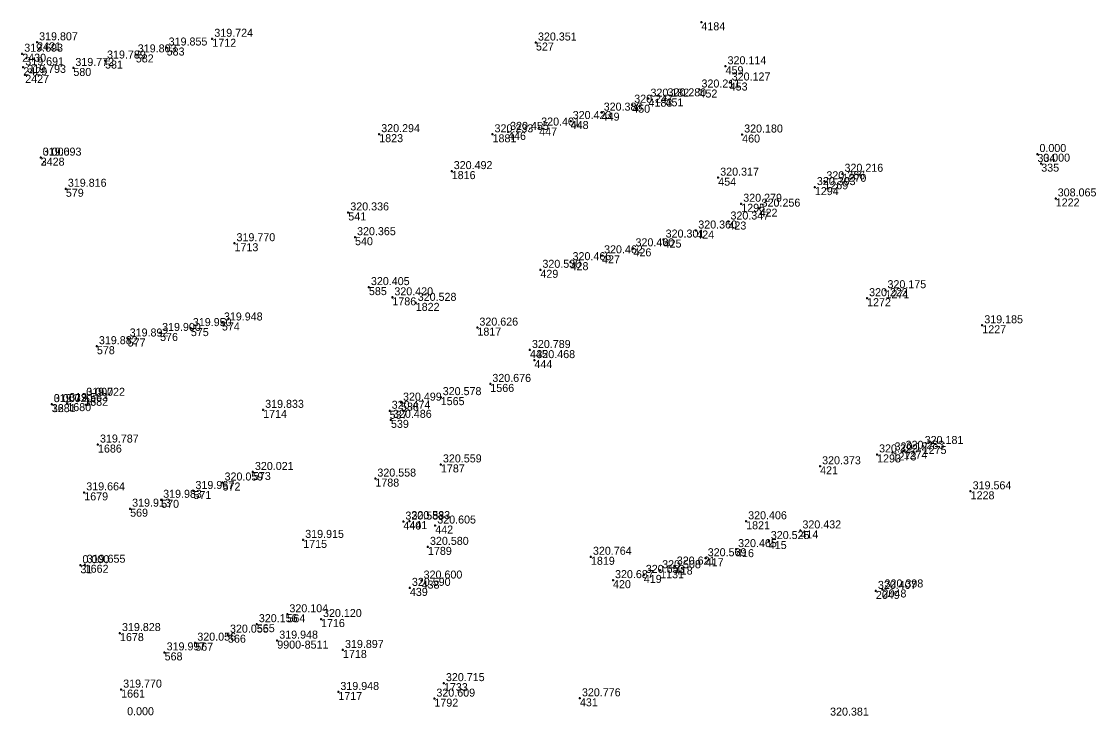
# Model space of a CAD drawing. Extents: x -829398 to -819400, y -1074439 to -1067977.
# Drawn here: x -820917.3 to -820758, y -1070488.4 to -1070384.4 of the extents above; entities that cross this region are included whole.
import ezdxf

# ---------------------------------------------------------------- set-up
doc = ezdxf.new("R2010")
doc.units = 0
for name, color, linetype in [('Vrstva 60', 7, 'Continuous'), ('Vrstva 61', 7, 'Continuous'), ('Čísla bodů_doměření_2012', 7, 'Continuous')]:
    doc.layers.add(name, color=color, linetype=linetype)

# ---------------------------------------------------------------- blocks, each defined once
blk = doc.blocks.new('BOD')
at = {"layer": 'Čísla bodů_doměření_2012'}
for p, q in [((-0.15, 0), (0.15, 0)), ((0, -0.15), (0, 0.15))]:
    blk.add_line(p, q, dxfattribs=at)

msp = doc.modelspace()

# ---------------------------------------------------------------- block references
at = {"layer": 'Vrstva 60'}
for p in [(-820815.413, -1070384.558), (-820914.97, -1070387.557), (-820914.97, -1070387.557), (-820888.712, -1070387.029), (-820888.712, -1070387.029), (-820840.206, -1070387.59), (-820840.206, -1070387.59), (-820917.197, -1070389.267), (-820917.197, -1070389.267), (-820900.182, -1070389.37), (-820900.182, -1070389.37), (-820895.556, -1070388.338), (-820895.556, -1070388.338), (-820917.045, -1070391.3), (-820917.045, -1070391.3), (-820904.789, -1070390.289), (-820904.789, -1070390.289), (-820811.792, -1070391.145), (-820811.792, -1070391.145), (-820916.745, -1070392.438), (-820916.745, -1070392.438), (-820909.536, -1070391.398), (-820909.536, -1070391.398), (-820811.172, -1070393.579), (-820811.172, -1070393.579), (-820823.344, -1070395.997), (-820820.796, -1070395.949), (-820820.796, -1070395.949), (-820815.701, -1070394.628), (-820815.701, -1070394.628), (-820825.779, -1070396.906), (-820825.779, -1070396.906), (-820835, -1070399.35), (-820835, -1070399.35), (-820830.358, -1070398.091), (-820830.358, -1070398.091), (-820839.722, -1070400.329), (-820839.722, -1070400.329), (-820863.697, -1070401.316), (-820863.697, -1070401.316), (-820846.716, -1070401.338), (-820846.716, -1070401.338), (-820844.385, -1070400.974), (-820844.385, -1070400.974), (-820809.304, -1070401.369), (-820809.304, -1070401.369), (-820914.43, -1070404.83), (-820914.43, -1070404.83), (-820914.43, -1070404.83), (-820765.05, -1070404.29), (-820764.48, -1070405.73), (-820852.832, -1070406.849), (-820852.832, -1070406.849), (-820794.266, -1070407.249), (-820794.266, -1070407.249), (-820812.894, -1070407.831), (-820812.894, -1070407.831), (-820796.985, -1070408.372), (-820796.985, -1070408.372), (-820910.664, -1070409.492), (-820910.664, -1070409.492), (-820798.408, -1070409.244), (-820798.408, -1070409.244), (-820809.442, -1070411.738), (-820809.442, -1070411.738), (-820762.311, -1070410.939), (-820762.311, -1070410.939), (-820868.335, -1070413.037), (-820868.335, -1070413.037), (-820806.689, -1070412.472), (-820806.689, -1070412.472), (-820811.36, -1070414.399), (-820811.36, -1070414.399), (-820867.321, -1070416.747), (-820867.321, -1070416.747), (-820816.181, -1070415.747), (-820816.181, -1070415.747), (-820885.387, -1070417.65), (-820885.387, -1070417.65), (-820825.59, -1070418.418), (-820825.59, -1070418.418), (-820821.073, -1070417.102), (-820821.073, -1070417.102), (-820830.3, -1070419.466), (-820830.3, -1070419.466), (-820839.542, -1070421.629), (-820839.542, -1070421.629), (-820835.02, -1070420.49), (-820835.02, -1070420.49), (-820865.243, -1070424.224), (-820865.243, -1070424.224), (-820787.824, -1070424.689), (-820787.824, -1070424.689), (-820861.728, -1070425.755), (-820861.728, -1070425.755), (-820790.582, -1070425.884), (-820790.582, -1070425.884), (-820858.227, -1070426.581), (-820858.227, -1070426.581), (-820887.276, -1070429.521), (-820887.276, -1070429.521), (-820896.539, -1070431.09), (-820896.539, -1070431.09), (-820891.928, -1070430.364), (-820891.928, -1070430.364), (-820848.984, -1070430.29), (-820848.984, -1070430.29), (-820773.316, -1070429.942), (-820773.316, -1070429.942), (-820901.4, -1070431.92), (-820901.4, -1070431.92), (-820906.011, -1070433.073), (-820906.011, -1070433.073), (-820841.112, -1070433.641), (-820841.112, -1070433.641), (-820840.444, -1070435.163), (-820840.444, -1070435.163), (-820847.046, -1070438.726), (-820847.046, -1070438.726), (-820854.482, -1070440.704), (-820854.482, -1070440.704), (-820912.77, -1070441.75), (-820912.77, -1070441.75), (-820912.77, -1070441.75), (-820910.451, -1070441.599), (-820910.451, -1070441.599), (-820907.91, -1070440.8), (-820907.91, -1070440.8), (-820907.91, -1070440.8), (-820860.433, -1070441.527), (-820860.433, -1070441.527), (-820881.091, -1070442.606), (-820881.091, -1070442.606), (-820862.132, -1070442.745), (-820862.132, -1070442.745), (-820861.936, -1070444.106), (-820861.936, -1070444.106), (-820905.849, -1070447.807), (-820905.849, -1070447.807), (-820785.11, -1070448.736), (-820785.11, -1070448.736), (-820782.251, -1070448.018), (-820782.251, -1070448.018), (-820789.086, -1070449.283), (-820789.086, -1070449.283), (-820786.764, -1070448.986), (-820786.764, -1070448.986), (-820882.629, -1070451.912), (-820882.629, -1070451.912), (-820854.45, -1070450.781), (-820854.45, -1070450.781), (-820797.622, -1070451.063), (-820797.622, -1070451.063), (-820887.176, -1070453.49), (-820887.176, -1070453.49), (-820864.276, -1070452.903), (-820864.276, -1070452.903), (-820907.905, -1070454.966), (-820907.905, -1070454.966), (-820891.54, -1070454.759), (-820891.54, -1070454.759), (-820775.06, -1070454.809), (-820775.06, -1070454.809), (-820896.379, -1070456.08), (-820896.379, -1070456.08), (-820901.029, -1070457.413), (-820901.029, -1070457.413), (-820860.074, -1070459.342), (-820860.074, -1070459.342), (-820859.171, -1070459.272), (-820859.171, -1070459.272), (-820808.705, -1070459.297), (-820808.705, -1070459.297), (-820855.3, -1070459.939), (-820855.3, -1070459.939), (-820800.572, -1070460.668), (-820800.572, -1070460.668), (-820875.088, -1070462.087), (-820875.088, -1070462.087), (-820805.311, -1070462.26), (-820805.311, -1070462.26), (-820856.392, -1070463.131), (-820856.392, -1070463.131), (-820831.967, -1070464.614), (-820831.967, -1070464.614), (-820810.213, -1070463.467), (-820810.213, -1070463.467), (-820908.48, -1070465.88), (-820907.841, -1070465.807), (-820907.841, -1070465.807), (-820819.405, -1070466.08), (-820819.405, -1070466.08), (-820814.765, -1070464.835), (-820814.765, -1070464.835), (-820824.048, -1070467.328), (-820824.048, -1070467.328), (-820821.595, -1070466.632), (-820821.595, -1070466.632), (-820859.103, -1070469.274), (-820859.103, -1070469.274), (-820857.348, -1070468.181), (-820857.348, -1070468.181), (-820828.661, -1070468.117), (-820828.661, -1070468.117), (-820789.261, -1070469.729), (-820788.263, -1070469.508), (-820788.263, -1070469.508), (-820877.459, -1070473.229), (-820877.459, -1070473.229), (-820872.423, -1070473.94), (-820872.423, -1070473.94), (-820882.039, -1070474.709), (-820882.039, -1070474.709), (-820902.551, -1070476.042), (-820902.551, -1070476.042), (-820886.365, -1070476.284), (-820886.365, -1070476.284), (-820878.982, -1070477.172), (-820895.862, -1070478.935), (-820895.862, -1070478.935), (-820891.262, -1070477.483), (-820891.262, -1070477.483), (-820869.129, -1070478.572), (-820869.129, -1070478.572), (-820854.001, -1070483.542), (-820854.001, -1070483.542), (-820902.372, -1070484.508), (-820902.372, -1070484.508), (-820869.821, -1070484.864), (-820869.821, -1070484.864), (-820855.431, -1070485.862), (-820855.431, -1070485.862), (-820833.619, -1070485.813), (-820833.619, -1070485.813)]:
    msp.add_blockref('BOD', p, dxfattribs=at)

# ---------------------------------------------------------------- texts
for s, p in [('4184', (-820815.413, -1070385.758)), ('2421', (-820914.97, -1070388.757)), ('1712', (-820888.712, -1070388.229)), ('527', (-820840.206, -1070388.79)), ('527', (-820840.206, -1070388.79)), ('2430', (-820917.197, -1070390.467)), ('582', (-820900.182, -1070390.57)), ('582', (-820900.182, -1070390.57)), ('583', (-820895.556, -1070389.538)), ('583', (-820895.556, -1070389.538)), ('581', (-820904.789, -1070391.489)), ('581', (-820904.789, -1070391.489)), ('459', (-820811.792, -1070392.345)), ('459', (-820811.792, -1070392.345)), ('2429', (-820917.045, -1070392.5)), ('2427', (-820916.745, -1070393.638)), ('580', (-820909.536, -1070392.598)), ('580', (-820909.536, -1070392.598)), ('453', (-820811.172, -1070394.779)), ('453', (-820811.172, -1070394.779)), ('4183', (-820823.344, -1070397.197)), ('451', (-820820.796, -1070397.149)), ('451', (-820820.796, -1070397.149)), ('452', (-820815.701, -1070395.828)), ('452', (-820815.701, -1070395.828)), ('450', (-820825.779, -1070398.106)), ('450', (-820825.779, -1070398.106)), ('449', (-820830.358, -1070399.291)), ('449', (-820830.358, -1070399.291)), ('447', (-820839.722, -1070401.529)), ('447', (-820839.722, -1070401.529)), ('448', (-820835, -1070400.55)), ('448', (-820835, -1070400.55)), ('1823', (-820863.697, -1070402.516)), ('1881', (-820846.716, -1070402.538)), ('446', (-820844.385, -1070402.174)), ('446', (-820844.385, -1070402.174)), ('460', (-820809.304, -1070402.569)), ('460', (-820809.304, -1070402.569)), ('34', (-820914.43, -1070406.03)), ('2428', (-820914.43, -1070406.03)), ('334', (-820765.05, -1070405.49)), ('1816', (-820852.832, -1070408.049)), ('335', (-820764.48, -1070406.93)), ('454', (-820812.894, -1070409.031)), ('454', (-820812.894, -1070409.031)), ('1269', (-820796.985, -1070409.572)), ('1270', (-820794.266, -1070408.449)), ('579', (-820910.664, -1070410.692)), ('579', (-820910.664, -1070410.692)), ('1294', (-820798.408, -1070410.444)), ('1295', (-820809.442, -1070412.938)), ('1222', (-820762.311, -1070412.139)), ('541', (-820868.335, -1070414.237)), ('541', (-820868.335, -1070414.237)), ('422', (-820806.689, -1070413.672)), ('422', (-820806.689, -1070413.672)), ('423', (-820811.36, -1070415.599)), ('423', (-820811.36, -1070415.599)), ('540', (-820867.321, -1070417.947)), ('540', (-820867.321, -1070417.947)), ('424', (-820816.181, -1070416.947)), ('424', (-820816.181, -1070416.947)), ('1713', (-820885.387, -1070418.85)), ('425', (-820821.073, -1070418.302)), ('425', (-820821.073, -1070418.302)), ('427', (-820830.3, -1070420.666)), ('427', (-820830.3, -1070420.666)), ('426', (-820825.59, -1070419.618)), ('426', (-820825.59, -1070419.618)), ('428', (-820835.02, -1070421.69)), ('428', (-820835.02, -1070421.69)), ('429', (-820839.542, -1070422.829)), ('429', (-820839.542, -1070422.829)), ('585', (-820865.243, -1070425.424)), ('585', (-820865.243, -1070425.424)), ('1271', (-820787.824, -1070425.889)), ('1786', (-820861.728, -1070426.955)), ('1272', (-820790.582, -1070427.084)), ('1822', (-820858.227, -1070427.781)), ('576', (-820896.539, -1070432.29)), ('576', (-820896.539, -1070432.29)), ('575', (-820891.928, -1070431.564)), ('575', (-820891.928, -1070431.564)), ('574', (-820887.276, -1070430.721)), ('574', (-820887.276, -1070430.721)), ('1817', (-820848.984, -1070431.49)), ('1227', (-820773.316, -1070431.142)), ('577', (-820901.4, -1070433.12)), ('577', (-820901.4, -1070433.12)), ('578', (-820906.011, -1070434.273)), ('578', (-820906.011, -1070434.273)), ('445', (-820841.112, -1070434.841)), ('445', (-820841.112, -1070434.841)), ('444', (-820840.444, -1070436.363)), ('444', (-820840.444, -1070436.363)), ('1566', (-820847.046, -1070439.926)), ('32', (-820912.77, -1070442.95)), ('1681', (-820912.77, -1070442.95)), ('1680', (-820910.451, -1070442.799)), ('33', (-820907.91, -1070442)), ('1682', (-820907.91, -1070442)), ('538', (-820860.433, -1070442.727)), ('538', (-820860.433, -1070442.727)), ('1565', (-820854.482, -1070441.904)), ('1714', (-820881.091, -1070443.806)), ('537', (-820862.132, -1070443.945)), ('537', (-820862.132, -1070443.945)), ('539', (-820861.936, -1070445.306)), ('539', (-820861.936, -1070445.306)), ('1686', (-820905.849, -1070449.007)), ('1275', (-820782.251, -1070449.218)), ('1293', (-820789.086, -1070450.483)), ('1273', (-820786.764, -1070450.186)), ('1274', (-820785.11, -1070449.936)), ('1787', (-820854.45, -1070451.981)), ('421', (-820797.622, -1070452.263)), ('421', (-820797.622, -1070452.263)), ('573', (-820882.629, -1070453.112)), ('573', (-820882.629, -1070453.112)), ('1788', (-820864.276, -1070454.103)), ('1679', (-820907.905, -1070456.166)), ('571', (-820891.54, -1070455.959)), ('571', (-820891.54, -1070455.959)), ('572', (-820887.176, -1070454.69)), ('572', (-820887.176, -1070454.69)), ('1228', (-820775.06, -1070456.009)), ('570', (-820896.379, -1070457.28)), ('570', (-820896.379, -1070457.28)), ('569', (-820901.029, -1070458.613)), ('569', (-820901.029, -1070458.613)), ('440', (-820860.074, -1070460.542)), ('440', (-820860.074, -1070460.542)), ('441', (-820859.171, -1070460.472)), ('441', (-820859.171, -1070460.472)), ('1821', (-820808.705, -1070460.497)), ('442', (-820855.3, -1070461.139)), ('442', (-820855.3, -1070461.139)), ('414', (-820800.572, -1070461.868)), ('414', (-820800.572, -1070461.868)), ('1715', (-820875.088, -1070463.287)), ('415', (-820805.311, -1070463.46)), ('415', (-820805.311, -1070463.46)), ('1789', (-820856.392, -1070464.331)), ('416', (-820810.213, -1070464.667)), ('416', (-820810.213, -1070464.667)), ('31', (-820908.48, -1070467.08)), ('1662', (-820907.841, -1070467.007)), ('1819', (-820831.967, -1070465.814)), ('418', (-820819.405, -1070467.28)), ('418', (-820819.405, -1070467.28)), ('417', (-820814.765, -1070466.035)), ('417', (-820814.765, -1070466.035)), ('419', (-820824.048, -1070468.528)), ('419', (-820824.048, -1070468.528)), ('1131', (-820821.595, -1070467.832)), ('439', (-820859.103, -1070470.474)), ('439', (-820859.103, -1070470.474)), ('438', (-820857.348, -1070469.381)), ('438', (-820857.348, -1070469.381)), ('420', (-820828.661, -1070469.317)), ('420', (-820828.661, -1070469.317)), ('2049', (-820789.261, -1070470.929)), ('2048', (-820788.263, -1070470.708)), ('564', (-820877.459, -1070474.429)), ('564', (-820877.459, -1070474.429)), ('1716', (-820872.423, -1070475.14)), ('565', (-820882.039, -1070475.909)), ('565', (-820882.039, -1070475.909)), ('1678', (-820902.551, -1070477.242)), ('566', (-820886.365, -1070477.484)), ('566', (-820886.365, -1070477.484)), ('9900-8511', (-820878.982, -1070478.372)), ('567', (-820891.262, -1070478.683)), ('567', (-820891.262, -1070478.683)), ('1718', (-820869.129, -1070479.772)), ('568', (-820895.862, -1070480.135)), ('568', (-820895.862, -1070480.135)), ('1733', (-820854.001, -1070484.742)), ('1661', (-820902.372, -1070485.708)), ('1717', (-820869.821, -1070486.064)), ('1792', (-820855.431, -1070487.062)), ('431', (-820833.619, -1070487.013)), ('431', (-820833.619, -1070487.013))]:
    msp.add_text(s, height=1.2, dxfattribs=at).set_placement(p)
at = {"layer": 'Vrstva 61'}
for s, p in [('319.807', (-820914.67, -1070387.257)), ('319.724', (-820888.412, -1070386.729)), ('320.351', (-820839.906, -1070387.29)), ('319.693', (-820916.897, -1070388.967)), ('319.803', (-820899.882, -1070389.07)), ('319.855', (-820895.256, -1070388.038)), ('319.789', (-820904.489, -1070389.989)), ('320.114', (-820811.492, -1070390.845)), ('319.691', (-820916.745, -1070391)), ('319.793', (-820916.445, -1070392.138)), ('319.772', (-820909.236, -1070391.098)), ('320.127', (-820810.872, -1070393.279)), ('320.211', (-820815.401, -1070394.328)), ('320.247', (-820825.479, -1070396.606)), ('320.182', (-820823.044, -1070395.697)), ('320.280', (-820820.496, -1070395.649)), ('320.388', (-820830.058, -1070397.791)), ('320.401', (-820839.422, -1070400.029)), ('320.423', (-820834.7, -1070399.05)), ('320.294', (-820863.397, -1070401.016)), ('320.233', (-820846.416, -1070401.038)), ('320.455', (-820844.085, -1070400.674)), ('320.180', (-820809.004, -1070401.069)), ('319.693', (-820914.13, -1070404.53)), ('0.000', (-820914.13, -1070404.53)), ('0.000', (-820764.75, -1070403.99)), ('320.492', (-820852.532, -1070406.549)), ('0.000', (-820764.18, -1070405.43)), ('320.317', (-820812.594, -1070407.531)), ('320.266', (-820796.685, -1070408.072)), ('320.216', (-820793.966, -1070406.949)), ('319.816', (-820910.364, -1070409.192)), ('320.303', (-820798.108, -1070408.944)), ('320.279', (-820809.142, -1070411.438)), ('308.065', (-820762.011, -1070410.639)), ('320.336', (-820868.035, -1070412.737)), ('320.256', (-820806.389, -1070412.172)), ('320.347', (-820811.06, -1070414.099)), ('320.360', (-820815.881, -1070415.447)), ('319.770', (-820885.087, -1070417.35)), ('320.365', (-820867.021, -1070416.447)), ('320.301', (-820820.773, -1070416.802)), ('320.462', (-820830, -1070419.166)), ('320.460', (-820825.29, -1070418.118)), ('320.466', (-820834.72, -1070420.19)), ('320.530', (-820839.242, -1070421.329)), ('320.405', (-820864.943, -1070423.924)), ('320.420', (-820861.428, -1070425.455)), ('320.222', (-820790.282, -1070425.584)), ('320.175', (-820787.524, -1070424.389)), ('320.528', (-820857.927, -1070426.281)), ('319.950', (-820891.628, -1070430.064)), ('319.948', (-820886.976, -1070429.221)), ('320.626', (-820848.684, -1070429.99)), ('319.185', (-820773.016, -1070429.642)), ('319.892', (-820901.1, -1070431.62)), ('319.900', (-820896.239, -1070430.79)), ('319.882', (-820905.711, -1070432.773)), ('320.789', (-820840.812, -1070433.341)), ('320.468', (-820840.144, -1070434.863)), ('320.676', (-820846.746, -1070438.426)), ('319.720', (-820912.47, -1070441.45)), ('0.000', (-820912.47, -1070441.45)), ('319.563', (-820910.151, -1070441.299)), ('319.722', (-820907.61, -1070440.5)), ('0.000', (-820907.61, -1070440.5)), ('320.499', (-820860.133, -1070441.227)), ('320.578', (-820854.182, -1070440.404)), ('319.833', (-820880.791, -1070442.306)), ('320.474', (-820861.832, -1070442.445)), ('320.486', (-820861.636, -1070443.806)), ('319.787', (-820905.549, -1070447.507)), ('320.181', (-820781.951, -1070447.718)), ('320.322', (-820788.786, -1070448.983)), ('320.127', (-820786.464, -1070448.686)), ('320.283', (-820784.81, -1070448.436)), ('320.559', (-820854.15, -1070450.481)), ('320.373', (-820797.322, -1070450.763)), ('320.021', (-820882.329, -1070451.612)), ('320.558', (-820863.976, -1070452.603)), ('319.967', (-820891.24, -1070454.459)), ('320.059', (-820886.876, -1070453.19)), ('319.564', (-820774.76, -1070454.509)), ('319.664', (-820907.605, -1070454.666)), ('319.983', (-820896.079, -1070455.78)), ('319.913', (-820900.729, -1070457.113)), ('320.583', (-820859.774, -1070459.042)), ('320.583', (-820858.871, -1070458.972)), ('320.406', (-820808.405, -1070458.997)), ('320.605', (-820855, -1070459.639)), ('320.432', (-820800.272, -1070460.368)), ('319.915', (-820874.788, -1070461.787)), ('320.525', (-820805.011, -1070461.96)), ('320.580', (-820856.092, -1070462.831)), ('320.465', (-820809.913, -1070463.167)), ('0.000', (-820908.18, -1070465.58)), ('319.655', (-820907.541, -1070465.507)), ('320.764', (-820831.667, -1070464.314)), ('320.569', (-820814.465, -1070464.535)), ('320.653', (-820823.748, -1070467.028)), ('320.508', (-820821.295, -1070466.332)), ('320.621', (-820819.105, -1070465.78)), ('320.600', (-820857.048, -1070467.881)), ('320.687', (-820828.361, -1070467.817)), ('320.590', (-820858.803, -1070468.974)), ('320.407', (-820788.961, -1070469.429)), ('320.398', (-820787.963, -1070469.208)), ('320.104', (-820877.159, -1070472.929)), ('320.120', (-820872.123, -1070473.64)), ('320.156', (-820881.739, -1070474.409)), ('319.828', (-820902.251, -1070475.742)), ('320.055', (-820886.065, -1070475.984)), ('319.948', (-820878.682, -1070476.872)), ('320.056', (-820890.962, -1070477.183)), ('319.897', (-820868.829, -1070478.272)), ('319.997', (-820895.562, -1070478.635)), ('320.715', (-820853.701, -1070483.242)), ('319.770', (-820902.072, -1070484.208)), ('319.948', (-820869.521, -1070484.564)), ('320.609', (-820855.131, -1070485.562)), ('320.776', (-820833.319, -1070485.513)), ('0.000', (-820901.48, -1070488.35)), ('320.381', (-820796.126, -1070488.404))]:
    msp.add_text(s, height=1.2, dxfattribs=at).set_placement(p)

doc.saveas('drawing.dxf')
